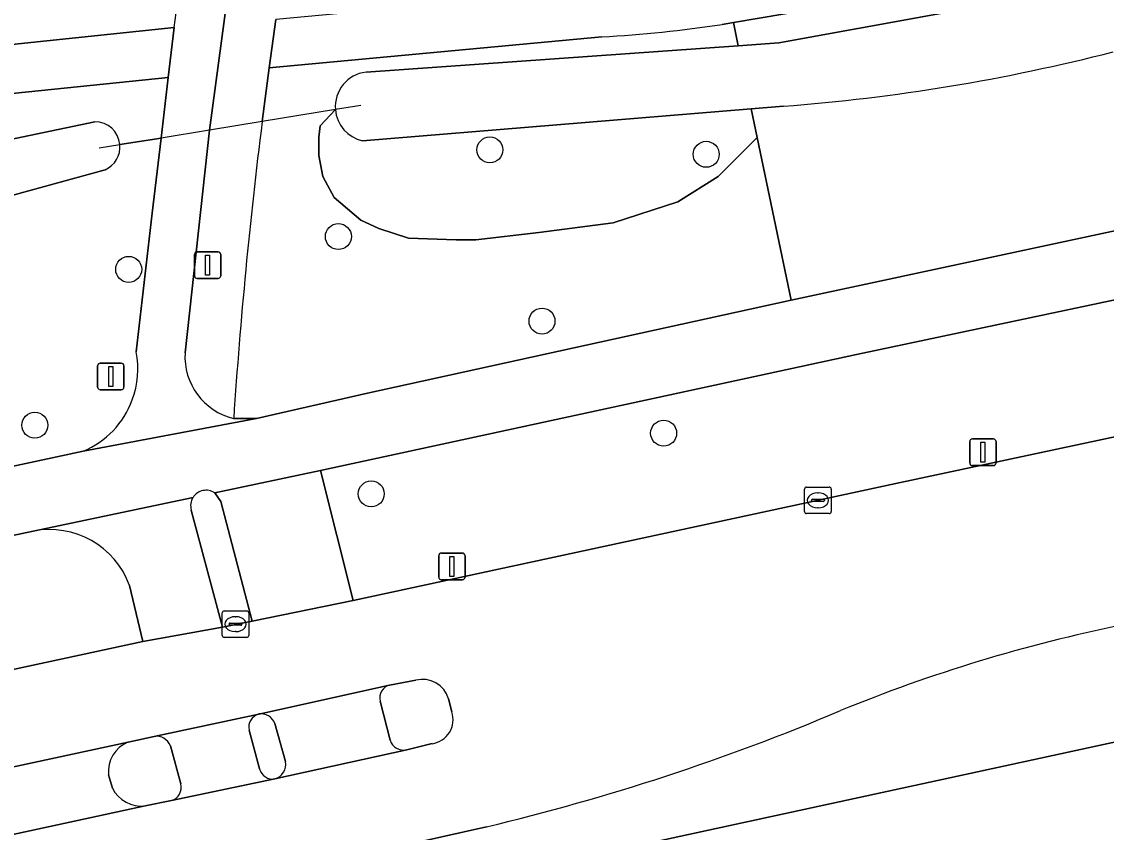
# Model space of a CAD drawing. Extents: x 159053 to 160042, y 380449 to 381423.
# Drawn here: x 159296.35 to 159337.21, y 380760.14 to 380790.65 of the extents above; entities that cross this region are included whole.
import ezdxf

# ---------------------------------------------------------------- set-up
doc = ezdxf.new("R2010")
doc.units = 0
for name, color, linetype in [('IMGEO_Berm_groen', 7, 'Continuous'), ('IMGEO_Boom', 7, 'Continuous'), ('IMGEO_Duiker', 7, 'Continuous'), ('IMGEO_Fietspad_gesloten', 7, 'Continuous'), ('IMGEO_Fietspad_open', 7, 'Continuous'), ('IMGEO_Groenvoorziening', 7, 'Continuous'), ('IMGEO_Kolk', 7, 'Continuous'), ('IMGEO_Lichtmast', 7, 'Continuous'), ('IMGEO_Rijbaan_lokaal_gesloten', 7, 'Continuous'), ('IMGEO_Verkeersbordpaal', 7, 'Continuous'), ('IMGEO_Verkeerseiland_gesloten', 7, 'Continuous'), ('IMGEO_Voetpad_gesloten', 7, 'Continuous'), ('IMGEO_Voetpad_open', 7, 'Continuous'), ('IMGEO_Waterloop', 7, 'Continuous')]:
    doc.layers.add(name, color=color, linetype=linetype)

msp = doc.modelspace()

# ---------------------------------------------------------------- linework, layer by layer
at = {"layer": 'IMGEO_Berm_groen'}
for points in [[(159488.772, 380785.988), (159491.921, 380786.667), (159489.591, 380796.5), (159430.434, 380783.675), (159313.594, 380758.346), (159311.805, 380757.958), (159312.551, 380755.107), (159314.223, 380750), (159314.651, 380748.545), (159321.417, 380750), (159338.469, 380753.667)], [(159313.854, 380760.345), (159311.331, 380759.772), (159311.805, 380757.958), (159313.594, 380758.346), (159430.434, 380783.675)], [(159296.787, 380771.476), (159288.187, 380769.652), (159275.957, 380767.009), (159274.225, 380766.622)], [(159273.395, 380763.562), (159273.958, 380761.512), (159300.915, 380767.321), (159300.417, 380769.426)]]:
    msp.add_lwpolyline(points, dxfattribs=at)
msp.add_lwpolyline([(159357.725, 380779.326), (159367.51, 380781.42), (159366.443, 380786.308), (159359.379, 380784.797), (159327.794, 380778.122), (159307.608, 380773.752), (159308.839, 380768.865), (159329.278, 380773.264)], close=True, dxfattribs=at)
for centre, radius, start, end in [((159297.393, 380768.311), 3.223, 20.2472, 100.8426), ((159349.55, 380710.171), 58.949, 101.4956, 112.28893), ((159294.591, 380841.663), 83.568, 283.3272, 292.96181)]:
    msp.add_arc(centre, radius, start, end, dxfattribs=at)
at = {"layer": 'IMGEO_Boom'}
for centre in [(159313.988, 380785.827), (159322.139, 380785.66), (159308.28, 380782.562), (159300.381, 380781.328), (159315.951, 380779.382), (159296.845, 380775.462), (159320.533, 380775.162), (159309.518, 380772.877)]:
    msp.add_circle(centre, 0.489, dxfattribs=at)
at = {"layer": 'IMGEO_Duiker'}
msp.add_lwpolyline([(159309.13, 380787.499), (159308.168, 380787.342), (159305.408, 380786.89), (159303.424, 380786.565), (159301.6, 380786.267), (159300.05, 380786.013), (159299.272, 380785.886)], dxfattribs=at)
at = {"layer": 'IMGEO_Fietspad_gesloten'}
for points in [[(159303.62, 380772.914), (159307.608, 380773.752), (159327.794, 380778.122), (159359.379, 380784.797), (159366.443, 380786.308), (159395.428, 380792.508), (159424.344, 380798.667), (159454.834, 380805.321)], [(159392.3, 380794.485), (159373.348, 380790.451), (159366.188, 380788.885), (159358.839, 380787.353), (159325.335, 380780.169), (159309.38, 380776.666), (159305.196, 380775.715), (159298.664, 380774.48), (159266.37, 380767.539), (159264.623, 380767.174), (159263.34, 380766.906), (159263.863, 380764.398), (159264.984, 380764.626), (159269.242, 380765.506), (159274.225, 380766.622), (159275.957, 380767.009), (159288.187, 380769.652), (159296.787, 380771.476), (159302.804, 380772.741)], [(159302.504, 380778.189), (159303.424, 380786.565), (159304.097, 380791.628)], [(159302.09, 380790.43), (159301.874, 380788.552), (159301.6, 380786.267), (159301.262, 380783.442), (159300.664, 380778.22)], [(159298.664, 380774.48), (159305.196, 380775.715), (159304.335, 380775.714)], [(159305.285, 380764.589), (159301.337, 380763.748)], [(159305.308, 380762.519), (159304.915, 380763.981)], [(159301.951, 380763.386), (159302.342, 380761.964)], [(159301.996, 380761.33), (159305.892, 380762.148)]]:
    msp.add_lwpolyline(points, dxfattribs=at)
for centre, radius, start, end in [((159249.786, 380797.599), 52.794, 352.195, 2.0283), ((159297.375, 380777.578), 3.351, 339.6539, 11.0446), ((159304.893, 380778.042), 2.394, 176.4782, 256.5097), ((159297.373, 380777.572), 3.35, 292.6562, 339.7648), ((159303.296, 380772.432), 0.581, 56.1126, 147.8275), ((159305.425, 380764.087), 0.521, 105.5991, 191.7554), ((159301.424, 380763.194), 0.561, 20.0303, 98.9244), ((159305.807, 380762.66), 0.519, 195.7487, 279.3978), ((159301.848, 380761.822), 0.514, 286.7734, 15.9804)]:
    msp.add_arc(centre, radius, start, end, dxfattribs=at)
at = {"layer": 'IMGEO_Fietspad_open'}
for points in [[(159302.804, 380772.741), (159296.787, 380771.476)], [(159300.417, 380769.426), (159300.915, 380767.321), (159303.915, 380767.859), (159302.74, 380772.269)]]:
    msp.add_lwpolyline(points, dxfattribs=at)
for centre, radius, start, end in [((159303.292, 380772.434), 0.577, 147.8845, 196.6718), ((159297.393, 380768.311), 3.223, 20.2472, 100.8426)]:
    msp.add_arc(centre, radius, start, end, dxfattribs=at)
at = {"layer": 'IMGEO_Groenvoorziening'}
for points in [[(159325.042, 380787.471), (159323.835, 380787.372), (159324.06, 380786.292), (159325.335, 380780.169), (159358.839, 380787.353), (159366.188, 380788.885), (159373.348, 380790.451), (159392.3, 380794.485), (159401.342, 380796.428), (159399.93, 380802.675), (159400.53, 380803.747), (159401.611, 380804.823), (159402.648, 380805.353), (159456.373, 380821.858)], [(159331.047, 380791.961), (159323.159, 380790.622), (159323.342, 380789.749), (159324.877, 380789.858), (159336.773, 380792.025)], [(159309.323, 380788.756), (159323.342, 380789.749), (159323.159, 380790.622), (159322.74, 380790.551)], [(159286.128, 380788.769), (159302.09, 380790.43)], [(159318.205, 380790.079), (159305.674, 380788.916), (159305.408, 380786.89)], [(159300.049, 380786.029), (159301.6, 380786.267), (159301.874, 380788.552), (159286.304, 380786.954)], [(159308.168, 380787.342), (159307.592, 380786.728), (159307.539, 380786.305), (159307.539, 380785.618), (159307.697, 380784.825), (159308.12, 380784.032), (159309.124, 380783.187), (159309.81, 380782.869), (159310.92, 380782.499), (159312.716, 380782.446), (159313.455, 380782.446), (159315.832, 380782.711), (159318.632, 380783.081), (159321.062, 380783.874), (159322.593, 380784.825), (159324.06, 380786.292), (159323.835, 380787.372), (159309.193, 380786.17)], [(159308.12, 380784.032), (159307.697, 380784.825), (159307.539, 380785.618), (159307.539, 380786.305), (159307.592, 380786.728), (159308.168, 380787.342)], [(159288.948, 380784.765), (159299.104, 380786.881)], [(159301.262, 380783.442), (159301.6, 380786.267), (159300.049, 380786.029)], [(159304.335, 380775.714), (159305.196, 380775.715), (159309.38, 380776.666), (159325.335, 380780.169), (159324.06, 380786.292), (159322.593, 380784.825), (159321.062, 380783.874), (159318.632, 380783.081), (159315.832, 380782.711), (159313.455, 380782.446), (159312.716, 380782.446), (159310.92, 380782.499), (159309.81, 380782.869), (159309.124, 380783.187), (159308.12, 380784.032)], [(159299.49, 380785.077), (159289.702, 380782.395), (159279.546, 380777.627)], [(159300.664, 380778.22), (159301.262, 380783.442)], [(159259.075, 380775.904), (159258.48, 380775.578), (159258.774, 380775.331), (159259.684, 380774.622), (159261.439, 380773.27), (159264.545, 380774.097), (159266.37, 380767.539), (159298.664, 380774.48)]]:
    msp.add_lwpolyline(points, dxfattribs=at)
for centre, radius, start, end in [((159249.786, 380797.599), 52.794, 352.195, 2.0283), ((159315.231, 380840.677), 50.686, 273.364, 278.5198), ((159319.659, 380858.776), 71.508, 274.31721, 284.42043), ((159309.475, 380787.453), 1.311, 96.6396, 184.8743), ((159309.477, 380787.453), 1.314, 184.8326, 257.5115), ((159299.111, 380785.938), 0.943, 5.513, 90.4121), ((159496.361, 380762.917), 192.451, 172.84436, 176.1874), ((159299.108, 380785.941), 0.945, 293.8208, 5.3375), ((159297.375, 380777.578), 3.351, 339.6539, 11.0446), ((159297.373, 380777.572), 3.35, 292.6562, 339.7648)]:
    msp.add_arc(centre, radius, start, end, dxfattribs=at)
at = {"layer": 'IMGEO_Kolk'}
for p, q in [((159325.844, 380772.208), (159325.844, 380773.06)), ((159325.919, 380773.134), (159326.771, 380773.134)), ((159326.332, 380772.914), (159326.357, 380772.914)), ((159326.845, 380773.06), (159326.845, 380772.208)), ((159326.103, 380772.628), (159326.103, 380772.64)), ((159326.541, 380772.591), (159326.143, 380772.591)), ((159326.146, 380772.677), (159326.544, 380772.677)), ((159326.587, 380772.64), (159326.587, 380772.628)), ((159326.771, 380772.134), (159325.919, 380772.134)), ((159326.355, 380772.354), (159326.33, 380772.354)), ((159303.979, 380768.472), (159304.831, 380768.472)), ((159303.904, 380767.546), (159303.904, 380768.398)), ((159304.206, 380768.015), (159304.604, 380768.015)), ((159304.392, 380768.252), (159304.417, 380768.252)), ((159304.905, 380768.398), (159304.905, 380767.546)), ((159304.163, 380767.966), (159304.163, 380767.978)), ((159304.601, 380767.929), (159304.203, 380767.929)), ((159304.415, 380767.692), (159304.39, 380767.692)), ((159304.647, 380767.978), (159304.647, 380767.966)), ((159304.831, 380767.472), (159303.979, 380767.472))]:
    msp.add_line(p, q, dxfattribs=at)
for points in [[(159325.844, 380772.208), (159325.844, 380773.06)], [(159325.919, 380773.134), (159326.771, 380773.134)], [(159326.845, 380773.06), (159326.845, 380772.208)], [(159326.771, 380772.134), (159325.919, 380772.134)], [(159303.979, 380768.472), (159304.831, 380768.472)], [(159303.904, 380767.546), (159303.904, 380768.398)], [(159304.905, 380768.398), (159304.905, 380767.546)], [(159304.831, 380767.472), (159303.979, 380767.472)]]:
    msp.add_lwpolyline(points, dxfattribs=at)
for centre, radius, start, end in [((159325.921, 380773.058), 0.0765, 91.552, 178.448), ((159325.921, 380773.058), 0.0765, 91.552, 178.448), ((159326.769, 380773.058), 0.0765, 1.552, 88.448), ((159326.769, 380773.058), 0.0765, 1.552, 88.448), ((159326.143, 380772.637), 0.0403, 85.8775, 175.7526), ((159326.14, 380772.627), 0.0366, 178.938, 274.7102), ((159326.544, 380772.634), 0.043, 264.8664, 352.4533), ((159326.548, 380772.639), 0.0386, 1.7309, 96.639), ((159325.921, 380772.21), 0.0765, 181.552, 268.448), ((159325.921, 380772.21), 0.0765, 181.552, 268.448), ((159326.769, 380772.21), 0.0765, 271.552, 358.448), ((159326.769, 380772.21), 0.0765, 271.552, 358.448), ((159303.981, 380768.396), 0.0765, 91.552, 178.448), ((159303.981, 380768.396), 0.0765, 91.552, 178.448), ((159304.829, 380768.396), 0.0765, 1.552, 88.448), ((159304.829, 380768.396), 0.0765, 1.552, 88.448), ((159304.203, 380767.975), 0.0403, 85.8775, 175.7526), ((159304.608, 380767.977), 0.0386, 1.7309, 96.639), ((159304.2, 380767.965), 0.0366, 178.938, 274.7102), ((159304.604, 380767.972), 0.043, 264.8664, 352.4533), ((159303.981, 380767.548), 0.0765, 181.552, 268.448), ((159303.981, 380767.548), 0.0765, 181.552, 268.448), ((159304.829, 380767.548), 0.0765, 271.552, 358.448), ((159304.829, 380767.548), 0.0765, 271.552, 358.448)]:
    msp.add_arc(centre, radius, start, end, dxfattribs=at)
for centre, major_axis, ratio, start_param, end_param in [((159326.331, 380772.634), (-0.387, 0.002), 0.722429, 4.712389, 7.853982), ((159326.356, 380772.634), (-0.39, 0.002), 0.717154, 1.570796, 4.712389), ((159304.391, 380767.972), (-0.387, 0.002), 0.722429, 4.712389, 7.853982), ((159304.416, 380767.972), (-0.39, 0.002), 0.717154, 1.570796, 4.712389)]:
    msp.add_ellipse(centre, major_axis=major_axis, ratio=ratio, start_param=start_param, end_param=end_param, dxfattribs=at)
at = {"layer": 'IMGEO_Lichtmast'}
for p, q in [((159302.859, 380781.088), (159302.859, 380781.888)), ((159302.859, 380781.888), (159302.859, 380781.088)), ((159302.959, 380781.988), (159303.749, 380781.988)), ((159303.749, 380781.988), (159302.959, 380781.988)), ((159303.849, 380781.888), (159303.849, 380781.088)), ((159303.849, 380781.088), (159303.849, 380781.888)), ((159303.749, 380780.988), (159302.959, 380780.988)), ((159302.959, 380780.988), (159303.749, 380780.988)), ((159332.164, 380774.943), (159332.954, 380774.943)), ((159332.954, 380774.943), (159332.164, 380774.943)), ((159332.064, 380774.043), (159332.064, 380774.843)), ((159332.064, 380774.843), (159332.064, 380774.043)), ((159333.054, 380774.843), (159333.054, 380774.043)), ((159333.054, 380774.043), (159333.054, 380774.843)), ((159332.954, 380773.943), (159332.164, 380773.943)), ((159332.164, 380773.943), (159332.954, 380773.943)), ((159312.06, 380769.746), (159312.06, 380770.546)), ((159312.06, 380770.546), (159312.06, 380769.746)), ((159312.16, 380770.646), (159312.95, 380770.646)), ((159312.95, 380770.646), (159312.16, 380770.646)), ((159313.05, 380770.546), (159313.05, 380769.746)), ((159313.05, 380769.746), (159313.05, 380770.546)), ((159312.95, 380769.646), (159312.16, 380769.646)), ((159312.16, 380769.646), (159312.95, 380769.646))]:
    msp.add_line(p, q, dxfattribs=at)
for points in [[(159303.279, 380781.863), (159303.429, 380781.863), (159303.429, 380781.113), (159303.279, 380781.113), (159303.279, 380781.863)], [(159332.484, 380774.818), (159332.634, 380774.818), (159332.634, 380774.068), (159332.484, 380774.068), (159332.484, 380774.818)], [(159312.48, 380770.521), (159312.63, 380770.521), (159312.63, 380769.771), (159312.48, 380769.771), (159312.48, 380770.521)]]:
    msp.add_lwpolyline(points, dxfattribs=at)
for centre, start, end in [((159302.959, 380781.888), 90, 180), ((159302.959, 380781.888), 90, 180), ((159303.749, 380781.888), 0, 90), ((159303.749, 380781.888), 360, 90), ((159302.959, 380781.088), 180, 270), ((159302.959, 380781.088), 180, 270), ((159303.749, 380781.088), 270, 0), ((159303.749, 380781.088), 270, 0), ((159332.164, 380774.843), 90, 180), ((159332.164, 380774.843), 90, 180), ((159332.954, 380774.843), 0, 90), ((159332.954, 380774.843), 360, 90), ((159332.164, 380774.043), 180, 270), ((159332.164, 380774.043), 180, 270), ((159332.954, 380774.043), 270, 0), ((159332.954, 380774.043), 270, 0), ((159312.16, 380770.546), 90, 180), ((159312.16, 380770.546), 90, 180), ((159312.95, 380770.546), 0, 90), ((159312.95, 380770.546), 360, 90), ((159312.16, 380769.746), 180, 270), ((159312.16, 380769.746), 180, 270), ((159312.95, 380769.746), 270, 0), ((159312.95, 380769.746), 270, 0)]:
    msp.add_arc(centre, 0.1, start, end, dxfattribs=at)
at = {"layer": 'IMGEO_Rijbaan_lokaal_gesloten'}
for points in [[(159425.879, 380793.969), (159406.898, 380789.823), (159386.584, 380785.503), (159367.51, 380781.42), (159357.725, 380779.326), (159329.278, 380773.264), (159308.839, 380768.865), (159305.028, 380768.087), (159303.915, 380767.859), (159300.915, 380767.321), (159273.958, 380761.512)], [(159276.462, 380758.389), (159300.355, 380763.532), (159301.337, 380763.748), (159305.285, 380764.589), (159310.212, 380765.676), (159311.197, 380765.858)], [(159312.43, 380765.165), (159312.552, 380764.666)], [(159300.355, 380763.532), (159276.462, 380758.389)], [(159311.818, 380763.473), (159310.857, 380763.245), (159305.892, 380762.148), (159301.996, 380761.33), (159301.006, 380761.129), (159277.123, 380755.956), (159276.095, 380755.742), (159272.231, 380754.941), (159272.15, 380754.917), (159267.22, 380753.877), (159268.006, 380750.484), (159268.637, 380750.623), (159272.67, 380751.489), (159273.626, 380751.715), (159276.616, 380752.343), (159277.127, 380752.465), (159302.885, 380757.978), (159303.413, 380758.088), (159306.37, 380758.73), (159307.347, 380758.929), (159311.331, 380759.772), (159313.854, 380760.345)], [(159299.765, 380761.801), (159299.625, 380762.298)], [(159277.123, 380755.956), (159301.006, 380761.129)]]:
    msp.add_lwpolyline(points, dxfattribs=at)
for centre, radius, start, end in [((159349.55, 380710.171), 58.949, 101.4956, 112.28893), ((159311.46, 380764.882), 1.011, 16.2663, 105.0579), ((159311.687, 380764.376), 0.913, 278.2752, 18.5205), ((159294.591, 380841.663), 83.568, 283.3272, 292.96181), ((159300.809, 380762.43), 1.192, 112.4064, 186.3788), ((159300.866, 380762.352), 1.231, 206.5752, 276.5538)]:
    msp.add_arc(centre, radius, start, end, dxfattribs=at)
at = {"layer": 'IMGEO_Verkeersbordpaal'}
for p, q in [((159299.21, 380776.896), (159299.21, 380777.696)), ((159299.21, 380777.696), (159299.21, 380776.896)), ((159299.31, 380777.796), (159300.1, 380777.796)), ((159300.1, 380777.796), (159299.31, 380777.796)), ((159300.2, 380777.696), (159300.2, 380776.896)), ((159300.2, 380776.896), (159300.2, 380777.696)), ((159300.1, 380776.796), (159299.31, 380776.796)), ((159299.31, 380776.796), (159300.1, 380776.796))]:
    msp.add_line(p, q, dxfattribs=at)
msp.add_lwpolyline([(159299.63, 380777.671), (159299.78, 380777.671), (159299.78, 380776.921), (159299.63, 380776.921), (159299.63, 380777.671)], dxfattribs=at)
for centre, start, end in [((159299.31, 380777.696), 90, 180), ((159299.31, 380777.696), 90, 180), ((159300.1, 380777.696), 0, 90), ((159300.1, 380777.696), 360, 90), ((159299.31, 380776.896), 180, 270), ((159299.31, 380776.896), 180, 270), ((159300.1, 380776.896), 270, 0), ((159300.1, 380776.896), 270, 0)]:
    msp.add_arc(centre, 0.1, start, end, dxfattribs=at)
at = {"layer": 'IMGEO_Verkeerseiland_gesloten'}
for points in [[(159302.74, 380772.269), (159303.915, 380767.859), (159305.028, 380768.087), (159303.854, 380772.586), (159303.62, 380772.914)], [(159311.197, 380765.858), (159310.212, 380765.676)], [(159312.552, 380764.666), (159312.43, 380765.165)], [(159309.855, 380765.074), (159310.226, 380763.6)], [(159304.915, 380763.981), (159305.308, 380762.519)], [(159306.282, 380762.797), (159305.882, 380764.23)], [(159301.337, 380763.748), (159300.355, 380763.532)], [(159302.342, 380761.964), (159301.951, 380763.386)], [(159310.857, 380763.245), (159311.818, 380763.473)], [(159299.625, 380762.298), (159299.765, 380761.801)], [(159301.006, 380761.129), (159301.996, 380761.33)]]:
    msp.add_lwpolyline(points, dxfattribs=at)
for centre, radius, start, end in [((159303.296, 380772.432), 0.581, 56.1126, 147.8275), ((159303.292, 380772.434), 0.577, 147.8845, 196.6718), ((159310.327, 380765.201), 0.489, 103.6008, 195.0614), ((159311.46, 380764.882), 1.011, 16.2663, 105.0579), ((159305.425, 380764.087), 0.521, 105.5991, 191.7554), ((159305.372, 380764.059), 0.538, 18.5926, 99.367), ((159311.687, 380764.376), 0.913, 278.2752, 18.5205), ((159300.809, 380762.43), 1.192, 112.4064, 186.3788), ((159301.424, 380763.194), 0.561, 20.0303, 98.9244), ((159310.742, 380763.779), 0.546, 199.1116, 282.1643), ((159305.742, 380762.68), 0.553, 285.7753, 12.2193), ((159305.807, 380762.66), 0.519, 195.7487, 279.3978), ((159301.848, 380761.822), 0.514, 286.7734, 15.9804), ((159300.866, 380762.352), 1.231, 206.5752, 276.5538)]:
    msp.add_arc(centre, radius, start, end, dxfattribs=at)
at = {"layer": 'IMGEO_Voetpad_gesloten'}
for points in [[(159310.212, 380765.676), (159305.285, 380764.589)], [(159310.226, 380763.6), (159309.855, 380765.074)], [(159305.882, 380764.23), (159306.282, 380762.797)], [(159305.892, 380762.148), (159310.857, 380763.245)]]:
    msp.add_lwpolyline(points, dxfattribs=at)
for centre, radius, start, end in [((159310.327, 380765.201), 0.489, 103.6008, 195.0614), ((159305.372, 380764.059), 0.538, 18.5926, 99.367), ((159310.742, 380763.779), 0.546, 199.1116, 282.1643), ((159305.742, 380762.68), 0.553, 285.7753, 12.2193)]:
    msp.add_arc(centre, radius, start, end, dxfattribs=at)
at = {"layer": 'IMGEO_Voetpad_open'}
for points in [[(159330.694, 380793.737), (159322.443, 380792.347), (159320.137, 380792.063), (159317.946, 380791.861), (159305.926, 380790.74), (159305.674, 380788.916), (159318.205, 380790.079)], [(159322.74, 380790.551), (159323.159, 380790.622), (159331.047, 380791.961)], [(159304.097, 380791.628), (159303.424, 380786.565), (159302.504, 380778.189)], [(159305.408, 380786.89), (159305.674, 380788.916), (159305.926, 380790.74)], [(159286.304, 380786.954), (159301.874, 380788.552), (159302.09, 380790.43), (159286.128, 380788.769)]]:
    msp.add_lwpolyline(points, dxfattribs=at)
msp.add_lwpolyline([(159305.028, 380768.087), (159308.839, 380768.865), (159307.608, 380773.752), (159303.62, 380772.914), (159303.854, 380772.586)], close=True, dxfattribs=at)
for centre, radius, start, end in [((159315.231, 380840.677), 50.686, 273.364, 278.5198), ((159496.361, 380762.917), 192.451, 172.84436, 176.1874), ((159304.893, 380778.042), 2.394, 176.4782, 256.5097)]:
    msp.add_arc(centre, radius, start, end, dxfattribs=at)
at = {"layer": 'IMGEO_Waterloop'}
for points in [[(159336.773, 380792.025), (159324.877, 380789.858), (159323.342, 380789.749), (159309.323, 380788.756)], [(159309.193, 380786.17), (159323.835, 380787.372), (159325.042, 380787.471)], [(159299.104, 380786.881), (159288.948, 380784.765), (159277.843, 380779.643)], [(159279.546, 380777.627), (159289.702, 380782.395), (159299.49, 380785.077)]]:
    msp.add_lwpolyline(points, dxfattribs=at)
for centre, radius, start, end in [((159319.659, 380858.776), 71.508, 274.31721, 284.42043), ((159309.475, 380787.453), 1.311, 96.6396, 184.8743), ((159309.477, 380787.453), 1.314, 184.8326, 257.5115), ((159299.111, 380785.938), 0.943, 5.513, 90.4121), ((159299.108, 380785.941), 0.945, 293.8208, 5.3375)]:
    msp.add_arc(centre, radius, start, end, dxfattribs=at)

doc.saveas('drawing.dxf')
